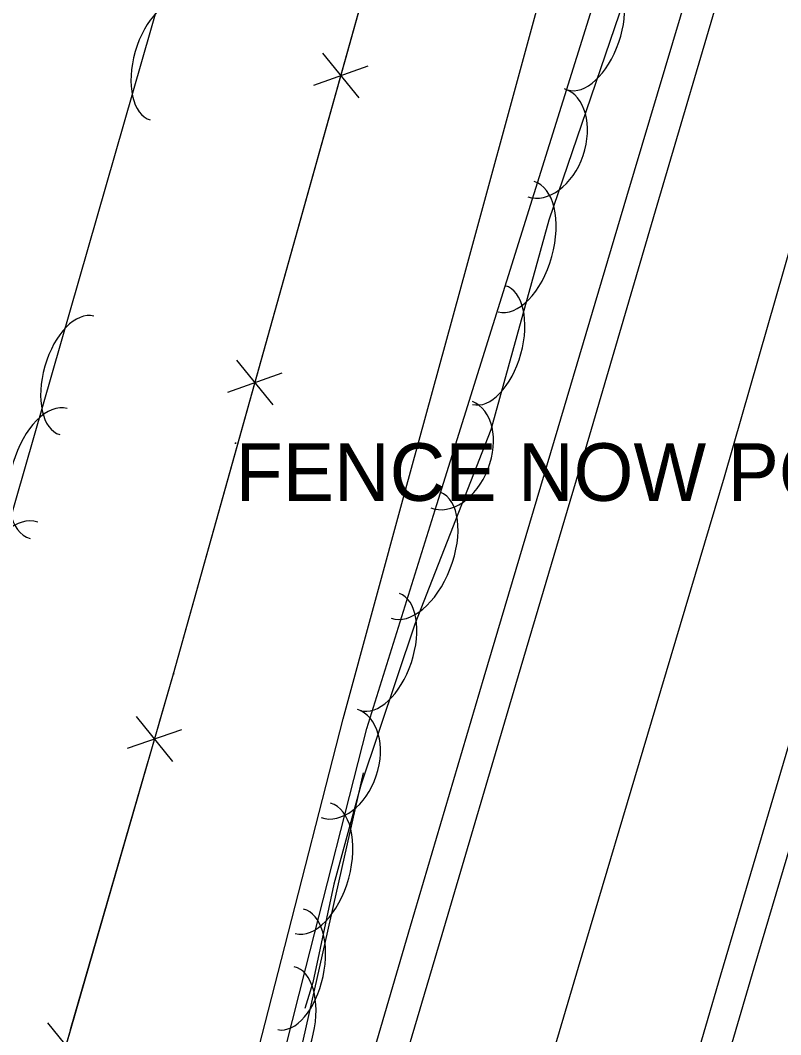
# Model space of a CAD drawing. Extents: x 954793 to 988390, y 1867850 to 1924428.
# Drawn here: x 961045.1 to 961111.1, y 1905934.5 to 1906022.6 of the extents above; entities that cross this region are included whole.
import ezdxf

# ---------------------------------------------------------------- set-up
doc = ezdxf.new("R2010")
doc.units = 0
for name, color, linetype in [('S_DITCHLINE', 7, 'Continuous'), ('S_EDGE_PAVEMENT', 7, 'Continuous'), ('S_FENCE', 7, 'Continuous'), ('S_MSC_PT_SYM', 7, 'Continuous'), ('S_PAVEMENT_CROWN', 7, 'Continuous'), ('S_SHOULDER', 7, 'Continuous'), ('S_SURVEY_TEXT_ANNOT', 7, 'Continuous'), ('S_TREE', 7, 'Continuous')]:
    doc.layers.add(name, color=color, linetype=linetype)

msp = doc.modelspace()

# ---------------------------------------------------------------- linework, layer by layer
at = {"layer": 'S_DITCHLINE'}
for points in [[(961026.3, 1905778.519), (961030.205, 1905793.196), (961036.166, 1905814.375), (961042.127, 1905835.554), (961048.088, 1905856.733), (961054.048, 1905877.912), (961059.328, 1905898.72), (961064.607, 1905919.529), (961069.886, 1905940.337), (961075.166, 1905961.145), (961081.246, 1905980.579), (961087.325, 1906000.012), (961093.405, 1906019.446), (961099.485, 1906038.879), (961103.841, 1906057.334), (961108.198, 1906075.788), (961112.554, 1906094.243), (961116.911, 1906112.698), (961121.607, 1906128.185), (961126.303, 1906143.673), (961130.998, 1906159.161), (961135.694, 1906174.648), (961136.689, 1906180.406)], [(961051.672, 1905878.446), (961057.032, 1905899.325), (961062.392, 1905920.203), (961067.752, 1905941.082), (961073.112, 1905961.96), (961078.476, 1905981.616), (961083.839, 1906001.272), (961089.203, 1906020.927), (961094.567, 1906040.583), (961098.226, 1906058.931), (961101.884, 1906077.279), (961105.543, 1906095.627), (961109.201, 1906113.975), (961114.427, 1906129.205), (961119.654, 1906144.435), (961124.88, 1906159.665), (961130.106, 1906174.895), (961131.986, 1906180.244)]]:
    msp.add_lwpolyline(points, dxfattribs=at)
at = {"layer": 'S_EDGE_PAVEMENT'}
for points in [[(961033.979, 1905777.065), (961039.568, 1905797.538), (961045.157, 1905818.01), (961051.123, 1905838.874), (961057.089, 1905859.737), (961063.343, 1905881.057), (961069.596, 1905902.377), (961075.647, 1905922.81), (961081.698, 1905943.243), (961088.111, 1905964.94), (961094.524, 1905986.637), (961100.384, 1906006.589), (961106.243, 1906026.541), (961111.786, 1906045.228), (961117.329, 1906063.914), (961123.167, 1906083.568), (961129.006, 1906103.222), (961135.383, 1906124.341), (961141.761, 1906145.459), (961147.398, 1906164.552), (961153.035, 1906183.645), (961158.98, 1906203.82), (961164.926, 1906223.994)], [(961059.501, 1905778.095), (961063.196, 1905791.462), (961068.574, 1905810.915), (961074.557, 1905832.011), (961080.539, 1905853.106), (961086.72, 1905874.132), (961092.901, 1905895.158), (961099.405, 1905917.452), (961105.908, 1905939.746), (961111.82, 1905959.697), (961117.732, 1905979.649), (961123.745, 1906000.037), (961129.759, 1906020.426), (961135.778, 1906040.836), (961141.798, 1906061.247), (961146.962, 1906078.606), (961152.126, 1906095.965), (961158.226, 1906116.731), (961164.327, 1906137.496), (961170.227, 1906157.296), (961176.128, 1906177.097), (961181.983, 1906196.97), (961187.837, 1906216.843)]]:
    msp.add_lwpolyline(points, dxfattribs=at)
at = {"layer": 'S_FENCE'}
for p, q in [((961058.388, 1905965.892), (961080.129, 1906043.619)), ((961074.507, 1906015.916), (961071.335, 1906019.782)), ((961070.562, 1906017.02), (961075.279, 1906018.678)), ((961067.047, 1905989.247), (961063.875, 1905993.112)), ((961063.102, 1905990.35), (961067.82, 1905992.009)), ((961034.061, 1905881.795), (961058.388, 1905965.892)), ((961058.317, 1905958.278), (961055.179, 1905962.171)), ((961054.382, 1905959.416), (961059.114, 1905961.033)), ((961050.622, 1905931.675), (961047.484, 1905935.569))]:
    msp.add_line(p, q, dxfattribs=at)
for points in [[(960815.038, 1905577.567), (960839.261, 1905577.698), (960885.556, 1905578.773), (960926.546, 1905578.907), (960956.16, 1905579.798), (960956.58, 1905581.276), (960975.098, 1905665.078), (960987.359, 1905722.363), (961010.791, 1905798.204), (961034.061, 1905881.795), (961058.388, 1905965.892), (961080.129, 1906043.619), (961101.123, 1906116.748), (961119.784, 1906176.009), (961127.633, 1906201.877), (961136.158, 1906228.861), (961155.703, 1906295.711), (961179.56, 1906374.796), (961187.708, 1906406.255)], [(960815.038, 1905577.567), (960839.261, 1905577.698), (960885.556, 1905578.773), (960926.546, 1905578.907), (960956.16, 1905579.798), (960956.58, 1905581.276), (960975.098, 1905665.078), (960987.359, 1905722.363), (961010.791, 1905798.204), (961034.061, 1905881.795), (961058.388, 1905965.892), (961080.129, 1906043.619), (961101.123, 1906116.748), (961119.784, 1906176.009), (961127.633, 1906201.877), (961136.158, 1906228.861), (961155.703, 1906295.711), (961179.56, 1906374.796), (961187.708, 1906406.255)], [(961073.307, 1906019.23), (961079.842, 1906042.592)], [(961065.847, 1905992.561), (961072.382, 1906015.923)], [(961058.388, 1905965.892), (961064.922, 1905989.254)], [(961057.147, 1905961.602), (961058.388, 1905965.892)], [(961049.451, 1905935), (961056.192, 1905958.303)]]:
    msp.add_lwpolyline(points, dxfattribs=at)
at = {"layer": 'S_MSC_PT_SYM'}
for points in [[(961063.777, 1905985.904), (961063.777, 1905985.954), (961063.777, 1905985.904), (961063.727, 1905985.904), (961063.777, 1905985.904), (961063.777, 1905985.854), (961063.777, 1905985.904), (961063.827, 1905985.904)], [(961063.777, 1905985.904), (961063.777, 1905985.954), (961063.777, 1905985.904), (961063.727, 1905985.904), (961063.777, 1905985.904), (961063.777, 1905985.854), (961063.777, 1905985.904), (961063.827, 1905985.904)], [(961058.388, 1905965.892), (961058.339, 1905965.905), (961058.388, 1905965.892), (961058.374, 1905965.843), (961058.388, 1905965.892), (961058.436, 1905965.878), (961058.388, 1905965.892), (961058.401, 1905965.94)], [(961058.388, 1905965.892), (961058.339, 1905965.905), (961058.388, 1905965.892), (961058.374, 1905965.843), (961058.388, 1905965.892), (961058.436, 1905965.878), (961058.388, 1905965.892), (961058.401, 1905965.94)]]:
    msp.add_lwpolyline(points, close=True, dxfattribs=at)
for points in [[(961063.777, 1905985.904), (961063.777, 1905985.954), (961063.777, 1905985.904), (961063.727, 1905985.904), (961063.777, 1905985.904), (961063.777, 1905985.854), (961063.777, 1905985.904), (961063.827, 1905985.904)], [(961058.388, 1905965.892), (961058.388, 1905965.942), (961058.388, 1905965.892), (961058.338, 1905965.892), (961058.388, 1905965.892), (961058.388, 1905965.842), (961058.388, 1905965.892), (961058.438, 1905965.892)]]:
    msp.add_lwpolyline(points, dxfattribs=at)
at = {"layer": 'S_PAVEMENT_CROWN'}
msp.add_lwpolyline([(961045.692, 1905774.257), (961051.222, 1905794.405), (961056.753, 1905814.553), (961062.701, 1905835.209), (961068.648, 1905855.865), (961074.923, 1905877.26), (961081.198, 1905898.655), (961087.38, 1905919.534), (961093.562, 1905940.414), (961099.888, 1905961.707), (961106.214, 1905983), (961112.203, 1906003.736), (961118.191, 1906024.473), (961123.855, 1906043.594), (961129.52, 1906062.715), (961135.06, 1906081.232), (961140.6, 1906099.749), (961146.853, 1906120.651), (961153.107, 1906141.553), (961158.918, 1906161.262), (961164.729, 1906180.972), (961170.649, 1906200.778), (961176.57, 1906220.585)], dxfattribs=at)
at = {"layer": 'S_SHOULDER'}
for points in [[(961031.067, 1905777.371), (961036.899, 1905798.12), (961042.73, 1905818.869), (961048.681, 1905839.69), (961054.632, 1905860.511), (961060.819, 1905881.783), (961067.005, 1905903.056), (961072.983, 1905923.51), (961078.961, 1905943.964), (961085.369, 1905965.611), (961091.776, 1905987.258), (961097.76, 1906007.342), (961103.745, 1906027.426), (961109.235, 1906046.172), (961114.725, 1906064.918), (961120.626, 1906084.452), (961126.527, 1906103.986), (961133.184, 1906125.101), (961139.841, 1906146.215), (961145.78, 1906165.146), (961151.72, 1906184.076), (961157.424, 1906204.362), (961163.129, 1906224.647)], [(961061.53, 1905777.008), (961065.543, 1905790.797), (961071.149, 1905810.063), (961077.06, 1905831.047), (961082.972, 1905852.032), (961089.167, 1905873.293), (961095.361, 1905894.554), (961102.078, 1905917.445), (961108.795, 1905940.336), (961114.544, 1905959.623), (961120.293, 1905978.91), (961126.454, 1905999.284), (961132.614, 1906019.658), (961138.502, 1906040.151), (961144.389, 1906060.644), (961149.609, 1906077.911), (961154.83, 1906095.178), (961161.033, 1906115.566), (961167.236, 1906135.953), (961169.91, 1906145.635), (961174.041, 1906161.079), (961178.172, 1906176.523), (961184.445, 1906196.28), (961190.718, 1906216.037)]]:
    msp.add_lwpolyline(points, dxfattribs=at)
at = {"layer": 'S_TREE'}
for points in [[(961164.234, 1906259.167), (961155.471, 1906212.463), (961147.556, 1906181.09), (961139.81, 1906149.929), (961132.903, 1906123.341), (961124.866, 1906100.44), (961115.38, 1906076.779), (961090.962, 1906005.28), (961085.933, 1905987.076), (961079.338, 1905970.187), (961074.655, 1905956.217), (961072.311, 1905947.623), (961070.475, 1905939.07), (961069.793, 1905936.826)], [(961033.733, 1905942.869), (961074.435, 1906084.609), (961077.858, 1906094.599), (961084.371, 1906113.479), (961083.591, 1906118.309), (961076.101, 1906122.727), (961068.682, 1906118.462), (961062.776, 1906107.967), (961057.97, 1906096.158), (961053.297, 1906088.245), (961040.386, 1906092.876), (961016.226, 1906108.106), (960990.753, 1906122.916), (960970.014, 1906132.075), (960959.001, 1906131.823), (960945.91, 1906130.176), (960930.536, 1906131.109), (960923.298, 1906133.985)], [(961074.839, 1905957.279), (961055.458, 1905871.179), (961042.821, 1905834.704), (961026.574, 1905794.049), (961015.407, 1905766.972), (961000.216, 1905720.419), (960990.683, 1905693.355), (960987.26, 1905682.013), (960981.96, 1905664.664)]]:
    msp.add_lwpolyline(points, dxfattribs=at)
for centre, major_axis, ratio in [((961094.317, 1906021.668), (1.728, 5.059), 0.540699), ((961057.836, 1906019.121), (-1.476, -5.139), 0.540699), ((961090.74, 1906012.001), (1.602, 4.689), 0.685311), ((961088.126, 1906002.982), (1.563, 5.657), 0.55008), ((961085.765, 1905994.435), (1.424, 5.153), 0.540699), ((961049.989, 1905991.795), (-1.476, -5.139), 0.540699), ((961047.542, 1905983.272), (-1.62, -5.64), 0.55008), ((961082.53, 1905984.91), (1.802, 4.616), 0.685311), ((961079.405, 1905976.19), (2.134, 5.467), 0.55008), ((961045.237, 1905974.301), (-1.368, -4.763), 0.685311), ((961076.294, 1905967.779), (1.699, 5.069), 0.540699), ((961072.771, 1905958.092), (1.575, 4.698), 0.685311), ((961070.483, 1905948.981), (1.544, 5.662), 0.55008), ((961068.55, 1905940.208), (1.122, 5.227), 0.540699), ((961067.7, 1905935.225), (1.174, 5.216), 0.540699)]:
    msp.add_ellipse(centre, major_axis=major_axis, ratio=ratio, start_param=3.141593, end_param=6.283185, dxfattribs=at)

# ---------------------------------------------------------------- texts
at = {"layer": 'S_SURVEY_TEXT_ANNOT'}
msp.add_text('FENCE NOW POOR CN', height=5, dxfattribs=at).set_placement((961063.777, 1905980.904))

doc.saveas('drawing.dxf')
